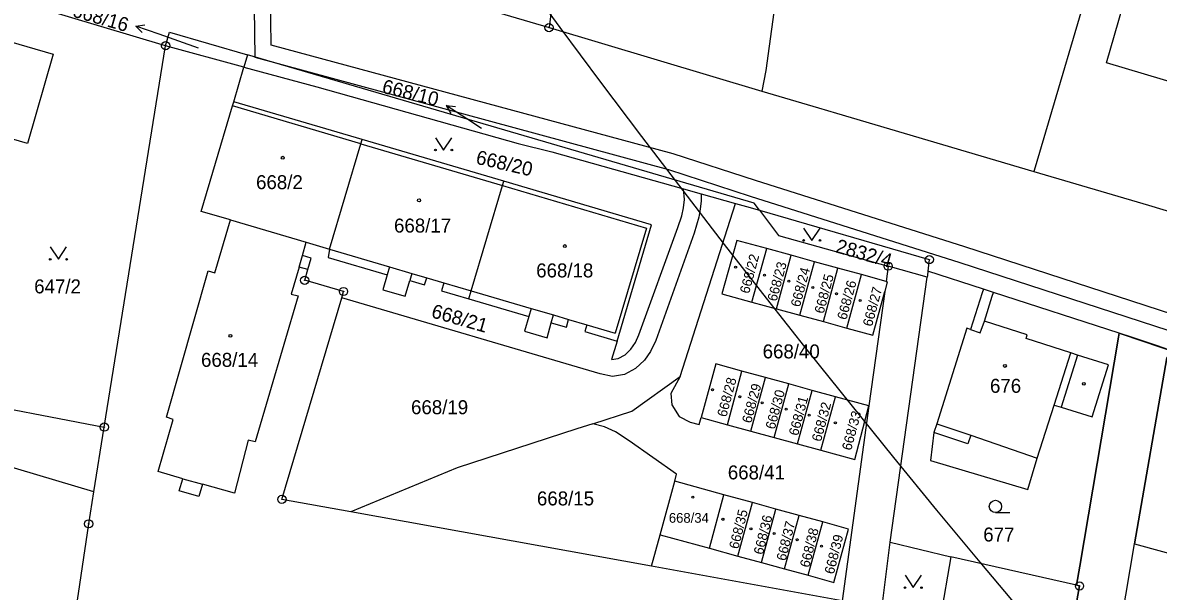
# Model space of a CAD drawing. Extents: x -644096 to -634268, y -1141430 to -1133463.
# Drawn here: x -639857.8 to -639719.5, y -1137943.3 to -1137874.1 of the extents above; entities that cross this region are included whole.
import ezdxf

# ---------------------------------------------------------------- set-up
doc = ezdxf.new("R2010")
doc.units = 0
for name, color, linetype in [('_CIVIL_CONSTRUCTION', 7, 'Continuous'), ('B_Hranice _3D', 7, 'Continuous'), ('M_Svah_Nasyp', 7, 'Continuous'), ('M_Svah_Zarez', 7, 'Continuous'), ('spodek_zarez', 7, 'Continuous'), ('svrsek_osa_sjezdy', 7, 'Continuous'), ('svrsek_osa_terminal_VRT', 7, 'Continuous'), ('svrsek_osa_VRT', 7, 'Continuous'), ('svrsek_popisy_VRT', 7, 'Continuous'), ('terminal_VRT', 7, 'Continuous')]:
    doc.layers.add(name, color=color, linetype=linetype)

msp = doc.modelspace()

# ---------------------------------------------------------------- linework, layer by layer
at = {"layer": '_CIVIL_CONSTRUCTION'}
for centre, radius in [((-639793.69, -1137874.74), 0.5), ((-639793.69, -1137874.74), 0.0303), ((-639840.37, -1137876.95), 0.5), ((-639840.37, -1137876.95), 0.0303), ((-639752.4, -1137903.77), 0.5), ((-639747.39, -1137902.97), 0.5), ((-639747.39, -1137902.97), 0.0303), ((-639752.4, -1137903.77), 0.0303), ((-639823.44, -1137905.49), 0.5), ((-639823.44, -1137905.49), 0.0303), ((-639818.71, -1137906.85), 0.5), ((-639818.71, -1137906.85), 0.0303), ((-639847.84, -1137923.35), 0.5), ((-639847.84, -1137923.35), 0.0303), ((-639826.21, -1137932.14), 0.5), ((-639826.21, -1137932.14), 0.0303), ((-639849.73, -1137935.12), 0.5), ((-639849.73, -1137935.12), 0.0303), ((-639729.1, -1137942.68), 0.5), ((-639729.1, -1137942.68), 0.0303)]:
    msp.add_circle(centre, radius, dxfattribs=at)
at = {"layer": 'B_Hranice _3D'}
msp.add_lwpolyline([(-639715.99, -1137910.23), (-639743.06, -1137901.41), (-639768.56, -1137893.34), (-639778.57, -1137890.09), (-639827.53, -1137876.87), (-639827.62, -1137870.84), (-639827.5, -1137864.76), (-639829.49, -1137864.17), (-639829.59, -1137870.31), (-639856.59, -1137863.1), (-639874.49, -1137857.71), (-639872.8, -1137851.35), (-639874.73, -1137850.78), (-639876.91, -1137859.07), (-639857.13, -1137865.02), (-639829.6, -1137872.38), (-639829.51, -1137878.34), (-639779.13, -1137892.01), (-639769.18, -1137895.24), (-639743.68, -1137903.31), (-639716.61, -1137912.13)], dxfattribs=at)
msp.add_lwpolyline([(-639737.59, -1137992.61), (-639731.78, -1137993.05), (-639722.41, -1137937.57), (-639718.45, -1137914.94), (-639717.82, -1137914.35), (-639716.95, -1137914.38), (-639719.62, -1137913.48), (-639723.03, -1137912.33), (-639723.89, -1137912.04), (-639724.27, -1137911.91), (-639724.35, -1137912.4), (-639729.07, -1137940.25), (-639729.47, -1137942.6), (-639729.1, -1137942.68), (-639730.88, -1137952.74), (-639733.01, -1137964.75)], close=True, dxfattribs=at)
at = {"layer": 'M_Svah_Nasyp'}
for p, q in [((-639816.6, -1137888.88), (-639832.23, -1137884.27)), ((-639816.6, -1137888.88), (-639799.34, -1137893.97)), ((-639799.34, -1137893.97), (-639781.84, -1137899.13)), ((-639781.84, -1137899.13), (-639785.65, -1137911.91)), ((-639820.42, -1137901.69), (-639813.11, -1137903.84)), ((-639824.12, -1137903.88), (-639823.72, -1137902.48)), ((-639813.11, -1137903.84), (-639813.39, -1137904.81)), ((-639813.11, -1137903.84), (-639810.38, -1137904.65)), ((-639810.38, -1137904.65), (-639810.63, -1137905.52)), ((-639810.38, -1137904.65), (-639808.58, -1137905.17)), ((-639806.49, -1137905.79), (-639803.16, -1137906.77)), ((-639803.16, -1137906.77), (-639795.87, -1137908.91)), ((-639795.87, -1137908.91), (-639796.15, -1137909.88)), ((-639795.87, -1137908.91), (-639793.13, -1137909.71)), ((-639793.41, -1137910.66), (-639793.13, -1137909.71)), ((-639793.13, -1137909.71), (-639791.3, -1137910.25)), ((-639789.1, -1137910.9), (-639785.65, -1137911.91)), ((-639742.37, -1137911.47), (-639741.2, -1137911.89)), ((-639741.2, -1137911.89), (-639740.68, -1137910.45)), ((-639732.18, -1137920.67), (-639730.16, -1137914.32)), ((-639729.35, -1137914.58), (-639731.35, -1137920.93)), ((-639742.69, -1137925.39), (-639746.82, -1137924)), ((-639746.49, -1137922.94), (-639742.34, -1137924.34)), ((-639742.34, -1137924.34), (-639742.69, -1137925.39)), ((-639742.34, -1137924.34), (-639734.25, -1137927.15)), ((-639838.27, -1137929.64), (-639835.88, -1137930.31))]:
    msp.add_line(p, q, dxfattribs=at)
at = {"layer": 'M_Svah_Zarez'}
for centre, radius in [((-639826.11, -1137890.58), 0.175), ((-639809.52, -1137895.76), 0.175), ((-639791.77, -1137901.32), 0.175), ((-639770.97, -1137903.89), 0.123), ((-639767.45, -1137904.86), 0.123), ((-639764.49, -1137905.58), 0.123), ((-639761.56, -1137906.36), 0.123), ((-639758.7, -1137907.12), 0.123), ((-639755.82, -1137907.96), 0.123), ((-639832.48, -1137912.25), 0.175), ((-639738.18, -1137915.91), 0.175), ((-639728.57, -1137918.08), 0.175), ((-639773.78, -1137918.8), 0.123), ((-639770.47, -1137919.65), 0.123), ((-639767.75, -1137920.4), 0.123), ((-639764.81, -1137921.16), 0.123), ((-639762.03, -1137921.91), 0.123), ((-639758.83, -1137922.82), 0.123), ((-639776.17, -1137931.88), 0.123), ((-639772.51, -1137934.57), 0.123), ((-639769.1, -1137935.73), 0.123), ((-639766.27, -1137936.31), 0.123), ((-639763.49, -1137937.05), 0.123), ((-639760.52, -1137937.83), 0.123)]:
    msp.add_circle(centre, radius, dxfattribs=at)
at = {"layer": 'spodek_zarez'}
msp.add_circle((-638683.07, -1137056.85), 1378.08, dxfattribs=at)
at = {"layer": 'svrsek_osa_sjezdy'}
msp.add_line((-639739.34, -1137933.76), (-639737.59, -1137933.76), dxfattribs=at)
for points in [[(-639807.52, -1137888.14), (-639806.52, -1137889.64), (-639805.52, -1137888.14)], [(-639762.69, -1137899.14), (-639761.69, -1137900.64), (-639760.69, -1137899.14)], [(-639854.42, -1137901.43), (-639853.42, -1137902.93), (-639852.42, -1137901.43)], [(-639750.34, -1137941.38), (-639749.34, -1137942.88), (-639748.34, -1137941.38)]]:
    msp.add_lwpolyline(points, dxfattribs=at)
for centre, radius in [((-639807.52, -1137889.64), 0.1), ((-639805.52, -1137889.64), 0.1), ((-639762.69, -1137900.64), 0.1), ((-639760.69, -1137900.64), 0.1), ((-639854.42, -1137902.93), 0.1), ((-639852.42, -1137902.93), 0.1), ((-639739.34, -1137933.01), 0.75), ((-639750.34, -1137942.88), 0.1), ((-639748.34, -1137942.88), 0.1)]:
    msp.add_circle(centre, radius, dxfattribs=at)
at = {"layer": 'svrsek_osa_terminal_VRT'}
msp.add_arc((-642050.26, -1145189.6), 8802.25, 41.413152, 75.317049, dxfattribs=at)
at = {"layer": 'svrsek_popisy_VRT'}
for p, q in [((-639844, -1137874.55), (-639842.89, -1137874.41)), ((-639841.16, -1137875.53), (-639844, -1137874.55)), ((-639844, -1137874.55), (-639843.21, -1137875.35)), ((-639836.35, -1137877.23), (-639841.16, -1137875.53)), ((-639803.68, -1137885.85), (-639806.2, -1137884.22)), ((-639806.2, -1137884.22), (-639805.08, -1137884.34)), ((-639806.2, -1137884.22), (-639805.63, -1137885.18)), ((-639801.91, -1137887.01), (-639803.68, -1137885.85))]:
    msp.add_line(p, q, dxfattribs=at)
at = {"layer": 'terminal_VRT'}
for p, q in [((-639789.21, -1137838.61), (-639793.69, -1137874.74)), ((-639840.37, -1137876.95), (-639897.35, -1137859.92)), ((-639806.51, -1137870.95), (-639793.69, -1137874.74)), ((-639793.69, -1137874.74), (-639767.79, -1137882.46)), ((-639847.84, -1137923.35), (-639840.37, -1137876.95)), ((-639830.85, -1137879.54), (-639840.37, -1137876.95)), ((-639830.42, -1137878.07), (-639830.85, -1137879.54)), ((-639832.08, -1137883.76), (-639830.85, -1137879.54)), ((-639816.45, -1137888.36), (-639832.08, -1137883.76)), ((-639799.18, -1137893.44), (-639816.45, -1137888.36)), ((-639777.32, -1137894.37), (-639775.17, -1137894.97)), ((-639775.17, -1137894.97), (-639770.97, -1137896.13)), ((-639777.71, -1137917.19), (-639770.97, -1137896.13)), ((-639832.49, -1137898.15), (-639823.25, -1137900.86)), ((-639823.25, -1137900.86), (-639820.42, -1137901.69)), ((-639768.99, -1137908.14), (-639767.19, -1137901.63)), ((-639764.2, -1137902.45), (-639767.19, -1137901.63)), ((-639765.99, -1137908.96), (-639764.2, -1137902.45)), ((-639761.35, -1137903.23), (-639764.2, -1137902.45)), ((-639763.14, -1137909.74), (-639761.35, -1137903.23)), ((-639758.51, -1137904.01), (-639761.35, -1137903.23)), ((-639760.29, -1137910.52), (-639758.51, -1137904.01)), ((-639755.66, -1137904.79), (-639758.51, -1137904.01)), ((-639752.4, -1137903.77), (-639752.65, -1137905.62)), ((-639747.63, -1137905.1), (-639752.4, -1137903.77)), ((-639740.79, -1137906.57), (-639747.55, -1137904.38)), ((-639757.44, -1137911.3), (-639755.66, -1137904.79)), ((-639752.65, -1137905.62), (-639755.66, -1137904.79)), ((-639752.16, -1137937.33), (-639747.63, -1137905.1)), ((-639752.82, -1137906.85), (-639754.74, -1137920.77)), ((-639739.57, -1137906.96), (-639740.79, -1137906.57)), ((-639724.27, -1137911.91), (-639739.57, -1137906.96)), ((-639768.99, -1137908.14), (-639765.99, -1137908.96)), ((-639765.99, -1137908.96), (-639763.14, -1137909.74)), ((-639763.14, -1137909.74), (-639760.29, -1137910.52)), ((-639760.29, -1137910.52), (-639757.44, -1137911.3)), ((-639771.97, -1137923.06), (-639770.2, -1137916.54)), ((-639767.35, -1137917.32), (-639770.2, -1137916.54)), ((-639769.12, -1137923.83), (-639767.35, -1137917.32)), ((-639764.51, -1137918.1), (-639767.35, -1137917.32)), ((-639766.27, -1137924.61), (-639764.51, -1137918.1)), ((-639761.66, -1137918.88), (-639764.51, -1137918.1)), ((-639763.43, -1137925.38), (-639761.66, -1137918.88)), ((-639758.82, -1137919.66), (-639761.66, -1137918.88)), ((-639760.58, -1137926.16), (-639758.82, -1137919.66)), ((-639754.74, -1137920.77), (-639758.82, -1137919.66)), ((-639775.15, -1137922.19), (-639771.97, -1137923.06)), ((-639849.1, -1137931.22), (-639847.84, -1137923.35)), ((-639771.97, -1137923.06), (-639769.12, -1137923.83)), ((-639769.12, -1137923.83), (-639766.27, -1137924.61)), ((-639766.27, -1137924.61), (-639763.43, -1137925.38)), ((-639763.43, -1137925.38), (-639760.58, -1137926.16)), ((-639780.16, -1137936.45), (-639778.39, -1137929.94)), ((-639772.39, -1137931.59), (-639778.39, -1137929.94)), ((-639774.16, -1137938.09), (-639772.39, -1137931.59)), ((-639768.92, -1137932.54), (-639772.39, -1137931.59)), ((-639781.2, -1137940.28), (-639817.8, -1137933.66)), ((-639770.69, -1137939.04), (-639768.92, -1137932.54)), ((-639766.06, -1137933.32), (-639768.92, -1137932.54)), ((-639767.83, -1137939.82), (-639766.06, -1137933.32)), ((-639763.23, -1137934.1), (-639766.06, -1137933.32)), ((-639765, -1137940.6), (-639763.23, -1137934.1)), ((-639760.37, -1137934.89), (-639763.23, -1137934.1)), ((-639762.14, -1137941.38), (-639760.37, -1137934.89)), ((-639781.2, -1137940.28), (-639780.16, -1137936.45)), ((-639780.16, -1137936.45), (-639774.16, -1137938.09)), ((-639753.62, -1137948.97), (-639752.16, -1137937.33)), ((-639752.16, -1137937.33), (-639744.77, -1137939.13)), ((-639774.16, -1137938.09), (-639770.69, -1137939.04)), ((-639770.69, -1137939.04), (-639767.83, -1137939.82)), ((-639744.77, -1137939.13), (-639746.74, -1137950.52)), ((-639729.47, -1137942.6), (-639744.77, -1137939.13)), ((-639767.83, -1137939.82), (-639765, -1137940.6)), ((-639765, -1137940.6), (-639762.14, -1137941.38))]:
    msp.add_line(p, q, dxfattribs=at)
for points in [[(-639764, -1137855.96), (-639767.29, -1137879.96), (-639767.79, -1137882.46)], [(-639726.83, -1137865.74), (-639734.49, -1137891.72), (-639734.65, -1137892.25)], [(-639689.04, -1137876.33), (-639689.58, -1137876.2), (-639701.43, -1137873.22), (-639705.23, -1137885.18), (-639714.34, -1137882.45), (-639715.07, -1137884.76), (-639715.31, -1137884.69), (-639716.98, -1137884.2), (-639717.27, -1137884.11), (-639716.55, -1137881.78), (-639725.8, -1137879.01), (-639722.35, -1137867.06), (-639726.83, -1137865.74)], [(-639892.81, -1137878.47), (-639889.64, -1137867.6), (-639854.08, -1137877.98), (-639857.18, -1137888.85), (-639892.81, -1137878.47)], [(-639840.37, -1137876.95), (-639839.88, -1137875.31), (-639830.42, -1137878.07)], [(-639768.06, -1137896.96), (-639768.71, -1137896.09), (-639830.42, -1137878.07)], [(-639830.85, -1137879.54), (-639821.97, -1137881.96), (-639797.44, -1137888.86), (-639793.36, -1137889.86), (-639777.32, -1137894.37)], [(-639767.79, -1137882.46), (-639760.9, -1137884.5), (-639758.7, -1137885.15), (-639734.65, -1137892.25)], [(-639832.49, -1137898.15), (-639836.05, -1137897.1), (-639832.23, -1137884.27), (-639832.08, -1137883.76)], [(-639820.42, -1137901.69), (-639816.6, -1137888.88), (-639816.45, -1137888.36)], [(-639803.45, -1137907.74), (-639803.16, -1137906.77), (-639799.34, -1137893.97), (-639799.18, -1137893.44)], [(-639785.41, -1137912.88), (-639781.22, -1137898.74), (-639799.18, -1137893.44)], [(-639734.65, -1137892.25), (-639720.7, -1137896.35), (-639718.96, -1137896.87), (-639709.09, -1137899.77), (-639704.93, -1137899.58), (-639701.23, -1137899.1), (-639696.88, -1137897.81)], [(-639775.17, -1137894.97), (-639775.17, -1137895.83), (-639775.27, -1137896.83), (-639775.46, -1137897.82), (-639775.73, -1137898.78), (-639776, -1137899.76), (-639780.7, -1137912.8), (-639781.34, -1137914.14), (-639782.08, -1137915.22), (-639783.18, -1137916.22), (-639784.5, -1137916.96), (-639785.98, -1137917.21), (-639787.45, -1137916.88), (-639818.93, -1137907.61)], [(-639785.41, -1137912.88), (-639786.07, -1137915.12), (-639785.29, -1137914.99), (-639784.41, -1137914.55), (-639783.72, -1137913.87), (-639783.16, -1137913.04), (-639782.75, -1137912.14), (-639778, -1137899.07), (-639777.53, -1137897.65), (-639777.32, -1137896.67), (-639777.21, -1137895.67), (-639777.32, -1137894.37)], [(-639770.97, -1137896.13), (-639769.64, -1137896.5), (-639768.06, -1137896.96)], [(-639768.06, -1137896.96), (-639765.75, -1137900.04), (-639752.4, -1137903.77)], [(-639768.06, -1137896.96), (-639747.39, -1137902.97), (-639747.55, -1137904.38)], [(-639823.06, -1137904.18), (-639824.12, -1137903.88), (-639825.07, -1137907.17), (-639824.22, -1137907.39), (-639829.47, -1137925.16), (-639830.32, -1137924.95), (-639831.99, -1137931.38), (-639835.88, -1137930.31), (-639836.34, -1137931.8), (-639838.72, -1137931.12), (-639838.27, -1137929.64), (-639841.29, -1137928.77), (-639839.44, -1137922.42), (-639840.28, -1137922.16), (-639835.19, -1137904.33), (-639834.39, -1137904.58), (-639832.49, -1137898.15)], [(-639823.06, -1137904.18), (-639822.66, -1137902.79), (-639823.72, -1137902.48), (-639823.25, -1137900.86)], [(-639820.42, -1137901.69), (-639820.57, -1137902.71), (-639813.39, -1137904.81), (-639813.92, -1137906.63), (-639811.19, -1137907.43), (-639810.63, -1137905.52), (-639808.84, -1137906.05), (-639808.58, -1137905.17), (-639806.49, -1137905.79), (-639806.77, -1137906.76), (-639803.45, -1137907.74)], [(-639767.19, -1137901.63), (-639770.83, -1137900.63), (-639772.64, -1137907.14), (-639768.99, -1137908.14)], [(-639910.34, -1137904.27), (-639904.21, -1137905.86), (-639905.94, -1137912.19), (-639902.01, -1137912.94), (-639866.46, -1137919.77), (-639847.84, -1137923.35)], [(-639818.93, -1137907.61), (-639818.71, -1137906.85), (-639823.44, -1137905.49), (-639823.06, -1137904.18)], [(-639747.55, -1137904.38), (-639747.61, -1137904.89), (-639747.63, -1137905.1)], [(-639752.65, -1137905.62), (-639752.5, -1137905.66), (-639752.82, -1137906.85)], [(-639757.44, -1137911.3), (-639754.27, -1137912.17), (-639752.82, -1137906.85)], [(-639740.79, -1137906.57), (-639740.94, -1137907.03), (-639742.37, -1137911.47), (-639742.82, -1137911.31), (-639746.49, -1137922.94), (-639746.82, -1137924), (-639747.24, -1137927.43)], [(-639734.25, -1137927.15), (-639732.18, -1137920.67), (-639731.35, -1137920.93), (-639727.57, -1137922.11), (-639725.58, -1137915.79), (-639729.35, -1137914.58), (-639730.16, -1137914.32), (-639735.6, -1137912.57), (-639735.46, -1137912.14), (-639740.68, -1137910.45), (-639739.72, -1137907.43), (-639739.57, -1137906.96)], [(-639817.8, -1137933.66), (-639826.21, -1137932.14), (-639818.93, -1137907.61)], [(-639803.45, -1137907.74), (-639796.15, -1137909.88), (-639796.67, -1137911.67), (-639793.93, -1137912.47), (-639793.41, -1137910.66), (-639791.57, -1137911.2), (-639791.3, -1137910.25), (-639789.1, -1137910.9), (-639789.34, -1137911.72), (-639785.41, -1137912.88)], [(-639729.47, -1137942.6), (-639729.07, -1137940.25), (-639724.35, -1137912.4), (-639724.27, -1137911.91)], [(-639724.27, -1137911.91), (-639723.89, -1137912.04), (-639716.95, -1137914.38)], [(-639716.95, -1137914.38), (-639717.82, -1137914.35), (-639718.45, -1137914.94), (-639722.41, -1137937.57), (-639704.92, -1137942.35), (-639701.1, -1137943.4), (-639684, -1137948.08)], [(-639849.1, -1137931.22), (-639903.15, -1137915.12), (-639906.11, -1137925.21), (-639915.64, -1137922.36)], [(-639770.2, -1137916.54), (-639773.38, -1137915.67), (-639775.15, -1137922.19)], [(-639788.37, -1137922.95), (-639783.59, -1137921.41), (-639777.71, -1137917.19)], [(-639777.71, -1137917.19), (-639778.84, -1137919.28), (-639778.74, -1137920.63), (-639777.86, -1137922.08), (-639776.52, -1137922.73), (-639775.42, -1137923.04), (-639775.15, -1137922.19)], [(-639754.74, -1137920.77), (-639758, -1137944.48), (-639781.2, -1137940.28)], [(-639760.58, -1137926.16), (-639756.47, -1137927.28), (-639754.74, -1137920.77)], [(-639788.37, -1137922.95), (-639790.29, -1137923.55), (-639804.89, -1137928.31), (-639817.8, -1137933.66)], [(-639778.39, -1137929.94), (-639778.18, -1137929.09), (-639783.93, -1137925.01), (-639785.61, -1137923.91), (-639786.92, -1137923.33), (-639788.37, -1137922.95)], [(-639747.24, -1137927.43), (-639735.38, -1137930.95), (-639734.25, -1137927.15)], [(-639852.15, -1137950.46), (-639851.43, -1137946.6), (-639849.73, -1137935.12), (-639849.1, -1137931.22)], [(-639762.14, -1137941.38), (-639759, -1137942.24), (-639757.23, -1137935.75), (-639760.37, -1137934.89)], [(-639733.01, -1137964.75), (-639730.88, -1137952.74), (-639729.73, -1137946.05), (-639729.1, -1137942.68), (-639729.47, -1137942.6)]]:
    msp.add_lwpolyline(points, dxfattribs=at)

# ---------------------------------------------------------------- texts
at = {"layer": 'svrsek_osa_VRT'}
for s, height, rotation, p in [('668/16', 1.7, 344, (-639851.85, -1137873.37)), ('668/10', 1.7, 346, (-639814.12, -1137882.65)), ('668/20', 1.7, 347, (-639802.69, -1137891.29)), ('2832/4', 1.7, 344, (-639758.9, -1137902.06)), ('668/22', 1.19, 75, (-639769.34, -1137907.19)), ('668/23', 1.19, 75, (-639765.99, -1137908.13)), ('668/24', 1.19, 75, (-639763.15, -1137908.82)), ('668/25', 1.19, 75, (-639760.26, -1137909.63)), ('668/26', 1.19, 75, (-639757.49, -1137910.38)), ('668/27', 1.19, 75, (-639754.37, -1137911.19)), ('668/21', 1.7, 344, (-639808.13, -1137909.97)), ('668/28', 1.19, 75, (-639772.1, -1137922.2)), ('668/29', 1.19, 75, (-639769.08, -1137922.95)), ('668/30', 1.19, 75, (-639766.21, -1137923.7)), ('668/31', 1.19, 75, (-639763.38, -1137924.48)), ('668/32', 1.19, 75, (-639760.58, -1137925.2)), ('668/33', 1.19, 75, (-639756.91, -1137926.27)), ('668/35', 1.19, 76, (-639770.64, -1137938.26)), ('668/36', 1.19, 76, (-639767.65, -1137938.95)), ('668/37', 1.19, 76, (-639764.88, -1137939.7)), ('668/38', 1.19, 76, (-639762.02, -1137940.51)), ('668/39', 1.19, 76, (-639759.02, -1137941.32))]:
    msp.add_text(s, height=height, rotation=rotation, dxfattribs=at).set_placement(p)
for s, height, p in [('668/2', 1.7, (-639829.36, -1137894.4)), ('668/17', 1.7, (-639812.56, -1137899.68)), ('668/18', 1.7, (-639795.25, -1137905.14)), ('647/2', 1.7, (-639856.37, -1137907.08)), ('668/14', 1.7, (-639836.06, -1137916.02)), ('668/40', 1.7, (-639767.68, -1137914.99)), ('676', 1.7, (-639740, -1137919.18)), ('668/19', 1.7, (-639810.49, -1137921.78)), ('668/41', 1.7, (-639771.92, -1137929.71)), ('668/15', 1.7, (-639795.16, -1137932.88)), ('668/34', 1.19, (-639779.1, -1137934.99)), ('677', 1.7, (-639740.82, -1137937.27))]:
    msp.add_text(s, height=height, dxfattribs=at).set_placement(p)

doc.saveas('drawing.dxf')
